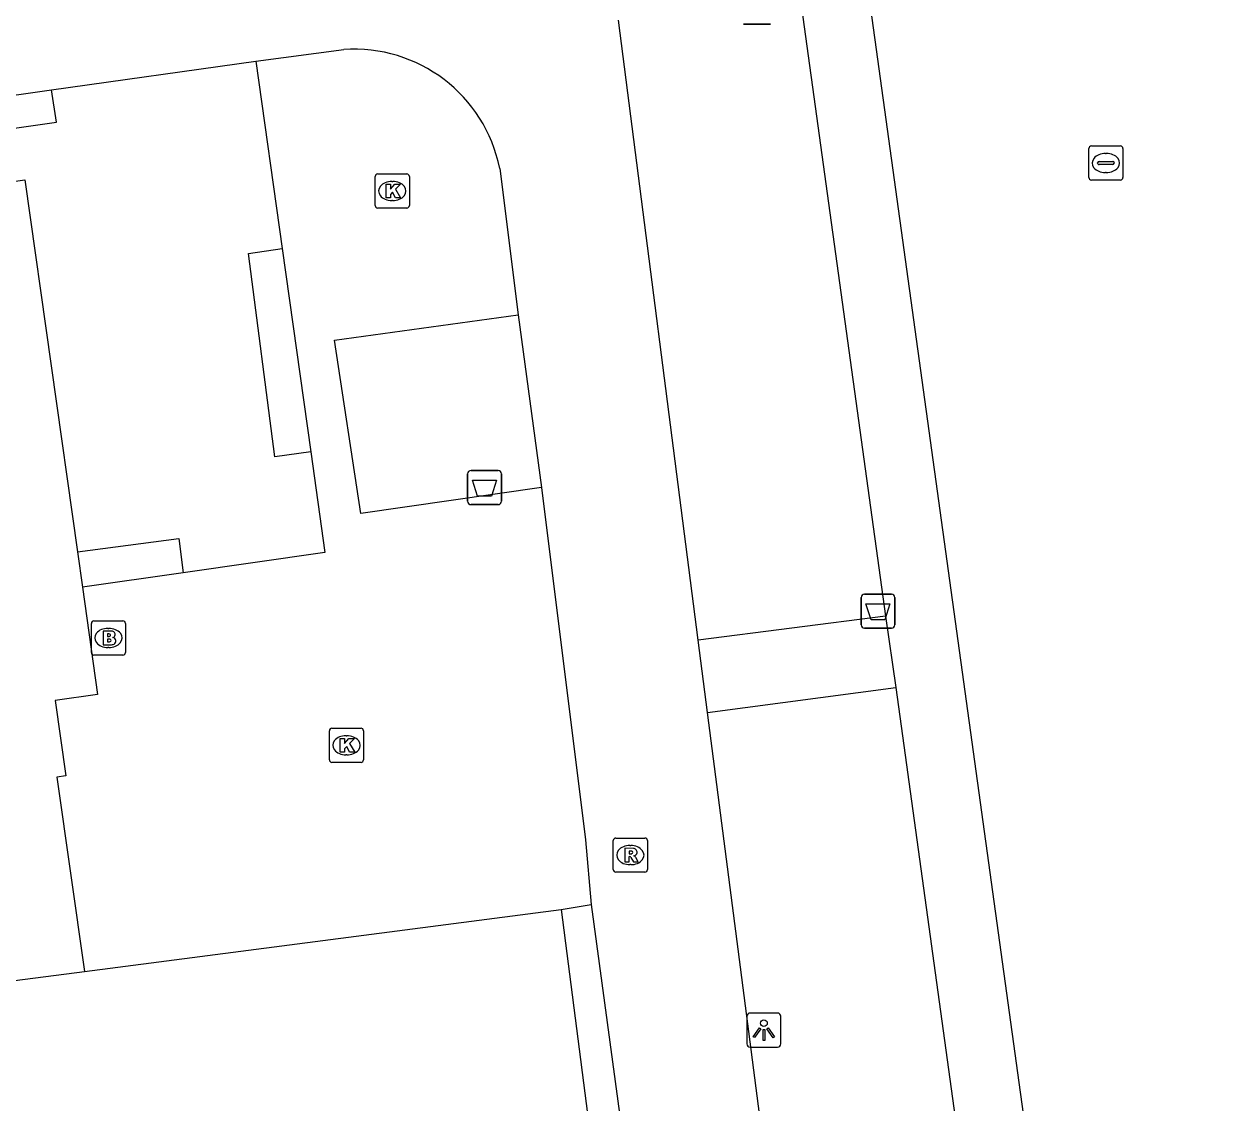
# Model space of a CAD drawing. Extents: x 162157 to 163165, y 378998 to 380775.
# Drawn here: x 162274.52 to 162309.86, y 379912.46 to 379944.07 of the extents above; entities that cross this region are included whole.
import ezdxf

# ---------------------------------------------------------------- set-up
doc = ezdxf.new("R2010")
doc.units = 0
for name, color, linetype in [('IMGEO_Afvalbak', 7, 'Continuous'), ('IMGEO_Brandkraan', 7, 'Continuous'), ('IMGEO_Kolk', 7, 'Continuous'), ('IMGEO_Lichtpunt', 7, 'Continuous'), ('IMGEO_Pand', 7, 'Continuous'), ('IMGEO_Rioolput', 7, 'Continuous'), ('IMGEO_Voetpad_open', 7, 'Continuous'), ('IMGEO_Waterleidingput', 7, 'Continuous')]:
    doc.layers.add(name, color=color, linetype=linetype)

msp = doc.modelspace()

# ---------------------------------------------------------------- linework, layer by layer
at = {"layer": 'IMGEO_Afvalbak'}
for p, q in [((162296.399, 379944.071), (162295.609, 379944.071)), ((162295.609, 379944.071), (162296.399, 379944.071)), ((162287.621, 379930.992), (162288.411, 379930.992)), ((162288.411, 379930.992), (162287.621, 379930.992)), ((162287.521, 379930.092), (162287.521, 379930.892)), ((162287.521, 379930.892), (162287.521, 379930.092)), ((162288.511, 379930.892), (162288.511, 379930.092)), ((162288.511, 379930.092), (162288.511, 379930.892)), ((162288.411, 379929.992), (162287.621, 379929.992)), ((162287.621, 379929.992), (162288.411, 379929.992)), ((162299.053, 379926.47), (162299.053, 379927.27)), ((162299.053, 379927.27), (162299.053, 379926.47)), ((162299.153, 379927.37), (162299.943, 379927.37)), ((162299.943, 379927.37), (162299.153, 379927.37)), ((162300.043, 379927.27), (162300.043, 379926.47)), ((162300.043, 379926.47), (162300.043, 379927.27)), ((162299.943, 379926.37), (162299.153, 379926.37)), ((162299.153, 379926.37), (162299.943, 379926.37))]:
    msp.add_line(p, q, dxfattribs=at)
for points in [[(162287.664, 379930.706), (162288.368, 379930.706), (162288.219, 379930.236), (162287.813, 379930.236), (162287.664, 379930.706)], [(162299.196, 379927.084), (162299.9, 379927.084), (162299.751, 379926.614), (162299.345, 379926.614), (162299.196, 379927.084)]]:
    msp.add_lwpolyline(points, dxfattribs=at)
for centre, start, end in [((162287.621, 379930.892), 90, 180), ((162287.621, 379930.892), 90, 180), ((162288.411, 379930.892), 0, 90), ((162288.411, 379930.892), 360, 90), ((162287.621, 379930.092), 180, 270), ((162287.621, 379930.092), 180, 270), ((162288.411, 379930.092), 270, 0), ((162288.411, 379930.092), 270, 0), ((162299.153, 379927.27), 90, 180), ((162299.153, 379927.27), 90, 180), ((162299.943, 379927.27), 0, 90), ((162299.943, 379927.27), 360, 90), ((162299.153, 379926.47), 180, 270), ((162299.153, 379926.47), 180, 270), ((162299.943, 379926.47), 270, 0), ((162299.943, 379926.47), 270, 0)]:
    msp.add_arc(centre, 0.1, start, end, dxfattribs=at)
at = {"layer": 'IMGEO_Brandkraan'}
for p, q in [((162276.491, 379925.66), (162276.491, 379926.512)), ((162276.566, 379926.586), (162277.418, 379926.586)), ((162276.979, 379926.366), (162277.004, 379926.366)), ((162277.492, 379926.512), (162277.492, 379925.66)), ((162277.002, 379925.806), (162276.977, 379925.806)), ((162277.418, 379925.586), (162276.566, 379925.586))]:
    msp.add_line(p, q, dxfattribs=at)
for points in [[(162276.491, 379925.66), (162276.491, 379926.512)], [(162276.566, 379926.586), (162277.418, 379926.586)], [(162277.492, 379926.512), (162277.492, 379925.66)], [(162276.839, 379926.286), (162276.839, 379925.886), (162277.052, 379925.886)], [(162277.07, 379926.286), (162276.839, 379926.286)], [(162277.018, 379926.205), (162276.964, 379926.205), (162276.964, 379926.129)], [(162276.964, 379926.129), (162277.017, 379926.129)], [(162277.026, 379926.053), (162276.964, 379926.053), (162276.964, 379925.972)], [(162276.964, 379925.972), (162277.026, 379925.972)], [(162277.418, 379925.586), (162276.566, 379925.586)]]:
    msp.add_lwpolyline(points, dxfattribs=at)
for centre, radius, start, end in [((162276.568, 379926.51), 0.0765, 91.552, 178.448), ((162276.568, 379926.51), 0.0765, 91.552, 178.448), ((162277.416, 379926.51), 0.0765, 1.552, 88.448), ((162277.416, 379926.51), 0.0765, 1.552, 88.448), ((162277.019, 379926.167), 0.0379, 267.8285, 90.9355), ((162277.027, 379926.012), 0.0404, 269.8759, 90.5077), ((162277.074, 379926.141), 0.145, 59.4692, 91.5367), ((162277.099, 379926.188), 0.0922, 285.5137, 58.1501), ((162277.104, 379925.996), 0.105, 301.3115, 78.989), ((162276.568, 379925.662), 0.0765, 181.552, 268.448), ((162276.568, 379925.662), 0.0765, 181.552, 268.448), ((162277.058, 379926.137), 0.251, 268.6676, 293.5347), ((162277.416, 379925.662), 0.0765, 271.552, 358.448), ((162277.416, 379925.662), 0.0765, 271.552, 358.448)]:
    msp.add_arc(centre, radius, start, end, dxfattribs=at)
for centre, major_axis, ratio, start_param, end_param in [((162276.978, 379926.086), (-0.387, 0.002), 0.722429, 4.712389, 7.853982), ((162277.003, 379926.086), (-0.39, 0.002), 0.717154, 1.570796, 4.712389)]:
    msp.add_ellipse(centre, major_axis=major_axis, ratio=ratio, start_param=start_param, end_param=end_param, dxfattribs=at)
at = {"layer": 'IMGEO_Kolk'}
for p, q in [((162284.811, 379938.756), (162284.811, 379939.608)), ((162284.886, 379939.682), (162285.738, 379939.682)), ((162285.299, 379939.462), (162285.324, 379939.462)), ((162285.812, 379939.608), (162285.812, 379938.756)), ((162285.322, 379938.902), (162285.297, 379938.902)), ((162285.738, 379938.682), (162284.886, 379938.682)), ((162283.468, 379922.515), (162283.468, 379923.367)), ((162283.543, 379923.441), (162284.395, 379923.441)), ((162283.956, 379923.221), (162283.981, 379923.221)), ((162284.469, 379923.367), (162284.469, 379922.515)), ((162284.395, 379922.441), (162283.543, 379922.441)), ((162283.979, 379922.661), (162283.954, 379922.661))]:
    msp.add_line(p, q, dxfattribs=at)
for points in [[(162284.811, 379938.756), (162284.811, 379939.608)], [(162284.886, 379939.682), (162285.738, 379939.682)], [(162285.812, 379939.608), (162285.812, 379938.756)], [(162285.132, 379939.382), (162285.255, 379939.382), (162285.255, 379939.231), (162285.385, 379939.382), (162285.549, 379939.382), (162285.403, 379939.231), (162285.556, 379938.982), (162285.404, 379938.982), (162285.319, 379939.146), (162285.255, 379939.079), (162285.255, 379938.982), (162285.132, 379938.982), (162285.132, 379939.382)], [(162285.738, 379938.682), (162284.886, 379938.682)], [(162283.468, 379922.515), (162283.468, 379923.367)], [(162283.543, 379923.441), (162284.395, 379923.441)], [(162283.789, 379923.141), (162283.912, 379923.141), (162283.912, 379922.99), (162284.042, 379923.141), (162284.206, 379923.141), (162284.06, 379922.99), (162284.213, 379922.741), (162284.061, 379922.741), (162283.976, 379922.905), (162283.912, 379922.838), (162283.912, 379922.741), (162283.789, 379922.741), (162283.789, 379923.141)], [(162284.469, 379923.367), (162284.469, 379922.515)], [(162284.395, 379922.441), (162283.543, 379922.441)]]:
    msp.add_lwpolyline(points, dxfattribs=at)
for centre, start, end in [((162284.888, 379939.606), 91.552, 178.448), ((162284.888, 379939.606), 91.552, 178.448), ((162285.736, 379939.606), 1.552, 88.448), ((162285.736, 379939.606), 1.552, 88.448), ((162284.888, 379938.758), 181.552, 268.448), ((162284.888, 379938.758), 181.552, 268.448), ((162285.736, 379938.758), 271.552, 358.448), ((162285.736, 379938.758), 271.552, 358.448), ((162283.545, 379923.365), 91.552, 178.448), ((162283.545, 379923.365), 91.552, 178.448), ((162284.393, 379923.365), 1.552, 88.448), ((162284.393, 379923.365), 1.552, 88.448), ((162283.545, 379922.517), 181.552, 268.448), ((162283.545, 379922.517), 181.552, 268.448), ((162284.393, 379922.517), 271.552, 358.448), ((162284.393, 379922.517), 271.552, 358.448)]:
    msp.add_arc(centre, 0.0765, start, end, dxfattribs=at)
for centre, major_axis, ratio, start_param, end_param in [((162285.298, 379939.182), (-0.387, 0.002), 0.722429, 4.712389, 7.853982), ((162285.323, 379939.182), (-0.39, 0.002), 0.717154, 1.570796, 4.712389), ((162283.955, 379922.941), (-0.387, 0.002), 0.722429, 4.712389, 7.853982), ((162283.98, 379922.941), (-0.39, 0.002), 0.717154, 1.570796, 4.712389)]:
    msp.add_ellipse(centre, major_axis=major_axis, ratio=ratio, start_param=start_param, end_param=end_param, dxfattribs=at)
at = {"layer": 'IMGEO_Lichtpunt'}
for p, q in [((162296.608, 379915.095), (162295.8, 379915.095)), ((162296.608, 379915.095), (162295.8, 379915.095)), ((162295.706, 379915), (162295.706, 379914.193)), ((162295.706, 379915), (162295.706, 379914.193)), ((162296.702, 379914.193), (162296.702, 379915)), ((162296.702, 379914.193), (162296.702, 379915)), ((162295.8, 379914.099), (162296.608, 379914.099)), ((162295.8, 379914.099), (162296.608, 379914.099))]:
    msp.add_line(p, q, dxfattribs=at)
for points in [[(162296.08, 379914.664), (162296.119, 379914.636), (162295.931, 379914.374), (162295.893, 379914.401), (162296.08, 379914.664)], [(162296.292, 379914.636), (162296.33, 379914.663), (162296.517, 379914.401), (162296.478, 379914.373), (162296.292, 379914.636)], [(162296.182, 379914.616), (162296.229, 379914.616), (162296.229, 379914.294), (162296.182, 379914.294), (162296.182, 379914.616)]]:
    msp.add_lwpolyline(points, dxfattribs=at)
msp.add_circle((162296.205, 379914.798), 0.0994, dxfattribs=at)
for centre, start, end in [((162295.8, 379915), 90, 180), ((162295.8, 379915), 90, 180), ((162296.608, 379915), 0, 90), ((162296.608, 379915), 0, 90), ((162295.8, 379914.193), 180, 270), ((162295.8, 379914.193), 180, 270), ((162296.608, 379914.193), 270, 0), ((162296.608, 379914.193), 270, 360)]:
    msp.add_arc(centre, 0.0946, start, end, dxfattribs=at)
at = {"layer": 'IMGEO_Pand'}
for points in [[(162261.083, 379933.902), (162260.516, 379937.807), (162261.387, 379937.936), (162261.421, 379937.699), (162264.462, 379938.136), (162264.468, 379938.097), (162274.545, 379939.509), (162276.082, 379928.614)], [(162276.082, 379928.614), (162276.229, 379927.573)], [(162276.229, 379927.573), (162276.673, 379924.426), (162275.426, 379924.249), (162275.739, 379922.042), (162275.482, 379922.006), (162276.289, 379916.315)], [(162276.289, 379916.315), (162290.259, 379918.129)], [(162290.259, 379918.129), (162292.836, 379898.197)], [(162270.077, 379915.508), (162276.289, 379916.315)]]:
    msp.add_lwpolyline(points, dxfattribs=at)
at = {"layer": 'IMGEO_Rioolput'}
for p, q in [((162291.79, 379919.297), (162291.79, 379920.149)), ((162291.865, 379920.223), (162292.717, 379920.223)), ((162292.278, 379920.003), (162292.303, 379920.003)), ((162292.791, 379920.149), (162292.791, 379919.297)), ((162292.301, 379919.443), (162292.276, 379919.443)), ((162292.717, 379919.223), (162291.865, 379919.223))]:
    msp.add_line(p, q, dxfattribs=at)
for points in [[(162291.79, 379919.297), (162291.79, 379920.149)], [(162291.865, 379920.223), (162292.717, 379920.223)], [(162292.791, 379920.149), (162292.791, 379919.297)], [(162292.379, 379919.921), (162292.127, 379919.923), (162292.127, 379919.523)], [(162292.127, 379919.523), (162292.251, 379919.523), (162292.251, 379919.685), (162292.262, 379919.685)], [(162292.305, 379919.842), (162292.251, 379919.842), (162292.251, 379919.761)], [(162292.251, 379919.761), (162292.303, 379919.761)], [(162292.309, 379919.656), (162292.38, 379919.523), (162292.52, 379919.523), (162292.455, 379919.649)], [(162292.717, 379919.223), (162291.865, 379919.223)]]:
    msp.add_lwpolyline(points, dxfattribs=at)
for centre, radius, start, end in [((162291.867, 379920.147), 0.0765, 91.552, 178.448), ((162291.867, 379920.147), 0.0765, 91.552, 178.448), ((162292.715, 379920.147), 0.0765, 1.552, 88.448), ((162292.715, 379920.147), 0.0765, 1.552, 88.448), ((162292.261, 379919.632), 0.0533, 26.0293, 88.6989), ((162292.287, 379919.95), 0.19, 274.7715, 282.9687), ((162292.311, 379919.746), 0.0964, 77.0061, 93.1865), ((162292.325, 379919.803), 0.0378, 276.6634, 79.6772), ((162292.378, 379919.811), 0.109, 350.3612, 89.416), ((162292.376, 379919.811), 0.112, 277.5842, 350.9817), ((162292.36, 379919.596), 0.108, 29.5134, 73.7905), ((162291.867, 379919.299), 0.0765, 181.552, 268.448), ((162291.867, 379919.299), 0.0765, 181.552, 268.448), ((162292.715, 379919.299), 0.0765, 271.552, 358.448), ((162292.715, 379919.299), 0.0765, 271.552, 358.448)]:
    msp.add_arc(centre, radius, start, end, dxfattribs=at)
for centre, major_axis, ratio, start_param, end_param in [((162292.277, 379919.723), (-0.387, 0.002), 0.722429, 4.712389, 7.853982), ((162292.302, 379919.723), (-0.39, 0.002), 0.717154, 1.570796, 4.712389)]:
    msp.add_ellipse(centre, major_axis=major_axis, ratio=ratio, start_param=start_param, end_param=end_param, dxfattribs=at)
at = {"layer": 'IMGEO_Voetpad_open'}
for points in [[(162368.912, 379959.951), (162369.608, 379954.625), (162383.496, 379853.919), (162313.201, 379844.187), (162298.57, 379950.126), (162368.912, 379959.951)], [(162297.268, 379944.856), (162299.766, 379926.723)], [(162294.275, 379926.021), (162291.938, 379944.183)], [(162281.312, 379942.987), (162283.887, 379943.326)], [(162275.328, 379942.144), (162281.312, 379942.987)], [(162281.312, 379942.987), (162282.084, 379937.493)], [(162269.407, 379941.31), (162275.328, 379942.144)], [(162269.407, 379941.31), (162269.531, 379940.346), (162275.471, 379941.196), (162275.328, 379942.144)], [(162288.46, 379939.846), (162289.001, 379935.557)], [(162282.92, 379931.544), (162281.874, 379931.397), (162281.102, 379937.348), (162282.084, 379937.493)], [(162282.084, 379937.493), (162282.92, 379931.544)], [(162289.689, 379930.495), (162284.388, 379929.728), (162283.618, 379934.81), (162289.001, 379935.557)], [(162289.001, 379935.557), (162289.689, 379930.495)], [(162282.92, 379931.544), (162283.335, 379928.593), (162279.187, 379927.996)], [(162289.689, 379930.495), (162290.973, 379920.171), (162291.138, 379918.277)], [(162276.082, 379928.614), (162279.054, 379929.003), (162279.187, 379927.996)], [(162279.187, 379927.996), (162276.229, 379927.573)], [(162299.766, 379926.723), (162294.275, 379926.021)], [(162299.766, 379926.723), (162300.075, 379924.63)], [(162294.55, 379923.905), (162294.275, 379926.021)], [(162294.55, 379923.905), (162300.075, 379924.63)], [(162300.075, 379924.63), (162303.536, 379899.484)], [(162297.816, 379898.725), (162294.55, 379923.905)], [(162290.259, 379918.129), (162291.138, 379918.277)], [(162291.138, 379918.277), (162293.851, 379898.324), (162292.836, 379898.197)]]:
    msp.add_lwpolyline(points, dxfattribs=at)
msp.add_arc((162284.196, 379938.987), 4.35, 11.3888, 94.0697, dxfattribs=at)
at = {"layer": 'IMGEO_Waterleidingput'}
for p, q in [((162305.803, 379940.502), (162306.655, 379940.502)), ((162305.728, 379939.576), (162305.728, 379940.428)), ((162306.216, 379940.282), (162306.241, 379940.282)), ((162306.729, 379940.428), (162306.729, 379939.576)), ((162305.987, 379939.996), (162305.987, 379940.008)), ((162306.425, 379939.959), (162306.027, 379939.959)), ((162306.03, 379940.045), (162306.428, 379940.045)), ((162306.471, 379940.008), (162306.471, 379939.996)), ((162306.655, 379939.502), (162305.803, 379939.502)), ((162306.239, 379939.722), (162306.214, 379939.722))]:
    msp.add_line(p, q, dxfattribs=at)
for points in [[(162305.803, 379940.502), (162306.655, 379940.502)], [(162305.728, 379939.576), (162305.728, 379940.428)], [(162306.729, 379940.428), (162306.729, 379939.576)], [(162306.655, 379939.502), (162305.803, 379939.502)]]:
    msp.add_lwpolyline(points, dxfattribs=at)
for centre, radius, start, end in [((162305.805, 379940.426), 0.0765, 91.552, 178.448), ((162305.805, 379940.426), 0.0765, 91.552, 178.448), ((162306.653, 379940.426), 0.0765, 1.552, 88.448), ((162306.653, 379940.426), 0.0765, 1.552, 88.448), ((162306.027, 379940.005), 0.0403, 85.8775, 175.7526), ((162306.024, 379939.995), 0.0366, 178.938, 274.7102), ((162306.428, 379940.002), 0.043, 264.8664, 352.4533), ((162306.432, 379940.007), 0.0386, 1.7309, 96.639), ((162305.805, 379939.578), 0.0765, 181.552, 268.448), ((162305.805, 379939.578), 0.0765, 181.552, 268.448), ((162306.653, 379939.578), 0.0765, 271.552, 358.448), ((162306.653, 379939.578), 0.0765, 271.552, 358.448)]:
    msp.add_arc(centre, radius, start, end, dxfattribs=at)
for centre, major_axis, ratio, start_param, end_param in [((162306.215, 379940.002), (-0.387, 0.002), 0.722429, 4.712389, 7.853982), ((162306.24, 379940.002), (-0.39, 0.002), 0.717154, 1.570796, 4.712389)]:
    msp.add_ellipse(centre, major_axis=major_axis, ratio=ratio, start_param=start_param, end_param=end_param, dxfattribs=at)

doc.saveas('drawing.dxf')
